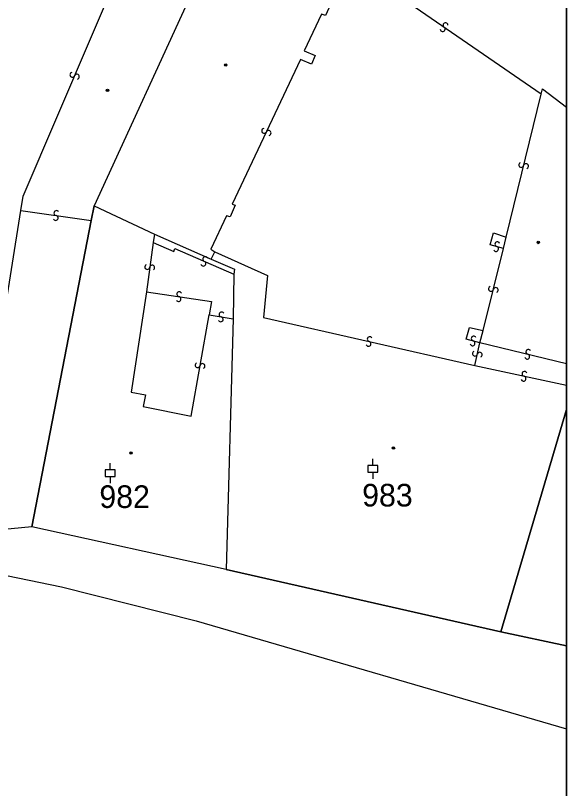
# Model space of a CAD drawing. Extents: x -600309 to -598967, y -1161267 to -1160292.
# Drawn here: x -599008.5 to -598967.1, y -1161050.3 to -1160992.2 of the extents above; entities that cross this region are included whole.
import ezdxf

# ---------------------------------------------------------------- set-up
doc = ezdxf.new("R2010")
doc.units = 0
for name, color, linetype in [('Level 1', 7, 'Continuous'), ('Level 13', 7, 'Continuous'), ('Level 3', 7, 'Continuous'), ('Level 4', 7, 'Continuous'), ('Level 5', 7, 'Continuous'), ('Level 60', 7, 'Continuous'), ('Vrstva 60', 7, 'Continuous'), ('Vrstva 63', 7, 'Continuous')]:
    doc.layers.add(name, color=color, linetype=linetype)

msp = doc.modelspace()

# ---------------------------------------------------------------- linework, layer by layer
at = {"layer": 'Level 1'}
for p in [(-598967.108, -1161021.871), (-598967.108, -1161039.614)]:
    msp.add_line(p, (-598972.04, -1161038.56), dxfattribs=at)
for points in [[(-598995.05, -1160990.09), (-599002.58, -1161006.55)], [(-599002.58, -1161006.55), (-599002.79, -1161007.66)], [(-599002.58, -1161006.55), (-598998.04, -1161008.68)], [(-599002.79, -1161007.66), (-599007.25, -1161030.67)], [(-598998.04, -1161008.68), (-598993.79, -1161010.56)], [(-598993.79, -1161010.56), (-598992.04, -1161011.32), (-598992.08, -1161011.69)], [(-598992.08, -1161011.69), (-598992.14, -1161015.04)], [(-598992.14, -1161015.04), (-598992.65, -1161033.89)], [(-599007.25, -1161030.67), (-599023.79, -1161032.29)], [(-598992.65, -1161033.89), (-599007.25, -1161030.67)], [(-598972.04, -1161038.56), (-598992.65, -1161033.89)]]:
    msp.add_lwpolyline(points, dxfattribs=at)
at = {"layer": 'Level 13'}
for centre, start, end in [((-598976.195, -1160992.979), 2.53476, 235.12476), ((-598976.406, -1160993.281), 182.74921, 54.84721), ((-599004.209, -1160996.706), 104.22, 336.318), ((-599003.871, -1160996.853), 284.00555, 156.59555), ((-598989.806, -1161000.921), 101.93936, 334.52936), ((-598989.474, -1161001.08), 282.15381, 154.25181), ((-598970.509, -1161003.485), 113.66332, 345.76131), ((-598970.151, -1161003.574), 293.44886, 166.03886), ((-599005.402, -1161007.098), 29.28821, 261.38621), ((-599005.457, -1161007.462), 209.07376, 81.66376), ((-598972.301, -1161009.443), 22.0487, 254.6387), ((-598972.4, -1161009.798), 202.26316, 74.36116), ((-598994.225, -1161010.561), 13.98751, 246.08551), ((-598998.582, -1161011.145), 119.50311, 352.09311), ((-598998.217, -1161011.196), 299.71757, 171.81556), ((-598994.374, -1161010.899), 193.77306, 66.36306), ((-598972.779, -1161012.795), 113.6423, 345.74029), ((-598972.421, -1161012.884), 293.42784, 166.01784), ((-598996.237, -1161013.562), 208.89699, 81.48699), ((-598996.182, -1161013.198), 29.11144, 261.20944), ((-598993.009, -1161014.718), 28.22039, 260.31839), ((-598993.07, -1161015.082), 208.00594, 80.59594), ((-598974.074, -1161016.532), 22.99122, 255.58122), ((-598981.972, -1161016.929), 204.32745, 76.91745), ((-598981.887, -1161016.571), 24.54191, 256.63991), ((-598974.167, -1161016.888), 203.20568, 75.30368), ((-598973.979, -1161017.658), 114.59727, 346.69526), ((-598969.976, -1161017.531), 23.51756, 256.10756), ((-598973.621, -1161017.741), 294.38281, 166.97281), ((-598970.065, -1161017.889), 203.73202, 75.83001), ((-598994.801, -1161018.526), 117.32615, 349.42415), ((-598994.439, -1161018.593), 297.1117, 169.7017), ((-598970.26, -1161019.18), 25.24625, 257.34425), ((-598970.339, -1161019.54), 205.0318, 77.6218)]:
    msp.add_arc(centre, 0.184, start, end, dxfattribs=at)
at = {"layer": 'Level 3'}
for p, q in [((-598967.108, -1161018.418), (-598973.61, -1161016.84)), ((-598974, -1161018.56), (-598967.108, -1161020.041))]:
    msp.add_line(p, q, dxfattribs=at)
for points in [[(-599008.07, -1161006.91), (-599007.91, -1161005.83), (-599000.17, -1160987.73)], [(-598983.59, -1160988.1), (-598985.07, -1160991.22), (-598984.8, -1160991.37), (-598985.21, -1160992.25), (-598985.5, -1160992.14), (-598986.81, -1160994.91), (-598985.98, -1160995.26), (-598986.26, -1160995.92), (-598987.09, -1160995.57), (-598992.2, -1161006.42), (-598991.99, -1161006.5), (-598992.36, -1161007.39), (-598992.63, -1161007.31), (-598993.81, -1161009.8), (-598993.51, -1161010.01)], [(-598969.02, -1160998.16), (-598983.59, -1160988.1)], [(-598971.64, -1161008.9), (-598969.02, -1160998.16)], [(-598969.02, -1160998.16), (-598968.91, -1160997.77), (-598967.108, -1160999.129)], [(-599023.54, -1161020.61), (-599017.98, -1161020.05), (-599010.06, -1161019.25), (-599008.07, -1161006.91)], [(-599008.07, -1161006.91), (-599002.79, -1161007.66)], [(-598998.04, -1161008.68), (-598998.15, -1161009.31)], [(-598971.85, -1161009.75), (-598972.85, -1161009.48), (-598972.59, -1161008.59), (-598971.64, -1161008.9)], [(-598998.15, -1161009.31), (-598998.65, -1161013.03)], [(-598998.15, -1161009.31), (-598996.6, -1161009.98), (-598996.52, -1161009.77), (-598992.08, -1161011.69)], [(-598971.85, -1161009.75), (-598971.64, -1161008.9)], [(-598973.36, -1161015.93), (-598971.85, -1161009.75)], [(-598993.79, -1161010.56), (-598993.51, -1161010.01)], [(-598993.51, -1161010.01), (-598989.56, -1161011.79), (-598989.85, -1161014.95), (-598974, -1161018.56)], [(-598998.65, -1161013.03), (-598999.8, -1161020.56), (-598998.72, -1161020.75), (-598998.89, -1161021.63), (-598995.29, -1161022.37), (-598993.94, -1161014.75)], [(-598998.65, -1161013.03), (-598993.76, -1161013.74), (-598993.94, -1161014.75)], [(-598993.94, -1161014.75), (-598992.14, -1161015.04)], [(-598973.61, -1161016.84), (-598974.64, -1161016.58), (-598974.38, -1161015.7), (-598973.36, -1161015.93)], [(-598973.61, -1161016.84), (-598973.36, -1161015.93)], [(-598974, -1161018.56), (-598973.61, -1161016.84)], [(-599084.3, -1161040.11), (-599082.78, -1161042.07), (-599080.66, -1161043.54), (-599075.24, -1161044.17), (-599066.2, -1161042.88), (-599049, -1161040.15), (-599033.97, -1161038.18), (-599022.66, -1161037.22), (-599019.27, -1161035.47), (-599014.98, -1161034.26), (-599010.75, -1161034.01), (-599005.01, -1161035.19), (-598994.9, -1161037.74), (-598967.108, -1161045.862)]]:
    msp.add_lwpolyline(points, dxfattribs=at)
at = {"layer": 'Level 5'}
for p, q in [((-598981.66, -1161026.06), (-598981.66, -1161025.561)), ((-599001.38, -1161026.4), (-599001.38, -1161025.901)), ((-598981.66, -1161026.56), (-598981.66, -1161027.059)), ((-599001.38, -1161026.9), (-599001.38, -1161027.399))]:
    msp.add_line(p, q, dxfattribs=at)
for points in [[(-598982.035, -1161026.56), (-598981.285, -1161026.56), (-598981.285, -1161026.06), (-598982.035, -1161026.06)], [(-599001.755, -1161026.9), (-599001.005, -1161026.9), (-599001.005, -1161026.4), (-599001.755, -1161026.4)]]:
    msp.add_lwpolyline(points, close=True, dxfattribs=at)
for centre, radius in [((-598992.69, -1160995.97), 0.09), ((-598992.69, -1160995.97), 0.0521), ((-599001.57, -1160997.87), 0.09), ((-599001.57, -1160997.87), 0.0521), ((-598969.23, -1161009.31), 0.09), ((-598969.23, -1161009.31), 0.0521), ((-598999.8, -1161025.12), 0.09), ((-598980.1, -1161024.75), 0.09), ((-598980.1, -1161024.75), 0.0521), ((-598999.8, -1161025.12), 0.0521)]:
    msp.add_circle(centre, radius, dxfattribs=at)
at = {"layer": 'Level 60'}
msp.add_lwpolyline([(-599008.54, -1160978.25), (-599007.12, -1160976.01), (-599004.55, -1160977.17), (-599004.34, -1160977.65), (-599003.99, -1160978.2), (-599003.07, -1160979.24), (-599001.77, -1160980.16), (-599002.03, -1160980.71), (-599002.34, -1160981.29), (-598999.84, -1160981.9), (-599002.02, -1160986.85), (-599001.49, -1160987.06), (-599000.17, -1160987.73), (-598998.1, -1160988.67), (-598996.04, -1160984.22), (-598993.38, -1160986.11), (-598995.05, -1160990.09), (-599002.58, -1161006.55), (-599002.79, -1161007.66), (-599007.25, -1161030.67), (-599023.79, -1161032.29)], dxfattribs=at)
msp.add_lwpolyline([(-599002.58, -1161006.55), (-598998.04, -1161008.68), (-598993.79, -1161010.56), (-598992.04, -1161011.32), (-598992.08, -1161011.69), (-598992.14, -1161015.04), (-598992.65, -1161033.89), (-599007.25, -1161030.67), (-599002.79, -1161007.66)], close=True, dxfattribs=at)
at = {"layer": 'Vrstva 60'}
for points in [[(-598995.05, -1160990.09), (-599002.58, -1161006.55), (-598998.04, -1161008.68), (-598993.79, -1161010.56), (-598992.04, -1161011.32), (-598992.08, -1161011.69), (-598992.14, -1161015.04), (-598992.65, -1161033.89), (-598972.04, -1161038.56), (-598967.108, -1161021.871), (-598967.108, -1160962.382)], [(-598967.108, -1161064.436), (-598967.108, -1161039.614), (-598972.04, -1161038.56), (-598992.65, -1161033.89), (-599007.25, -1161030.67), (-599023.79, -1161032.29)]]:
    msp.add_lwpolyline(points, dxfattribs=at)
msp.add_lwpolyline([(-598967.108, -1161039.614), (-598967.108, -1161021.871), (-598972.04, -1161038.56)], close=True, dxfattribs=at)
at = {"layer": 'Vrstva 63'}
msp.add_lwpolyline([(-600308.541, -1160292.347), (-598967.108, -1160292.347), (-598967.108, -1161267.031), (-600308.541, -1161267.031)], close=True, dxfattribs=at)

# ---------------------------------------------------------------- texts
at = {"layer": 'Level 4'}
for s, p in [('982', (-599002.18, -1161029.26)), ('983', (-598982.45, -1161029.15))]:
    msp.add_text(s, height=1.7, dxfattribs=at).set_placement(p)

doc.saveas('drawing.dxf')
